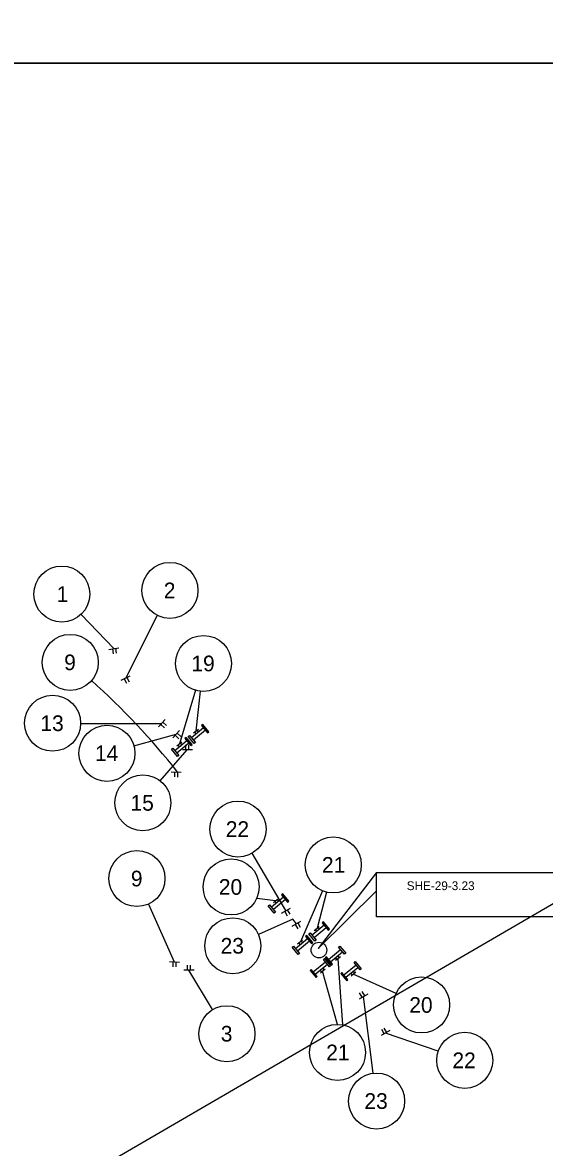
# Model space of a CAD drawing. Extents: x -87 to 2145, y -2128 to 440.
# Drawn here: x 272.2 to 438.6, y -1071.8 to -713.2 of the extents above; entities that cross this region are included whole.
import ezdxf

# ---------------------------------------------------------------- set-up
doc = ezdxf.new("R2010")
doc.units = 0
for name, color, linetype in [('Default', 7, 'Continuous'), ('MT_P_Cells', 7, 'Continuous'), ('SC_Scratch1', 7, 'Continuous'), ('SN_P_Signs', 7, 'Continuous')]:
    doc.layers.add(name, color=color, linetype=linetype)

msp = doc.modelspace()

# ---------------------------------------------------------------- linework, layer by layer
at = {"layer": 'Default'}
for p, q in [((290.84, -901.87), (301.29, -912.8)), ((315.15, -902.21), (305.11, -922.05)), ((327.31, -926.07), (322.19, -943.11)), ((328.86, -926.39), (327.41, -939.02)), ((290.69, -936.61), (316.62, -936.71)), ((307.71, -943.79), (321.11, -940.08)), ((316.09, -954.97), (324.62, -945.04)), ((356.17, -996.33), (345.4, -978.03)), ((346.86, -992.33), (352.87, -993.04)), ((367.76, -989.96), (360.84, -1006.25)), ((369.05, -990.4), (366.14, -1001.87)), ((312.3, -994.23), (320.57, -1012.65)), ((358.34, -999.08), (347.38, -1003.92)), ((359.52, -1000.5), (358.34, -999.08)), ((374.26, -1032.76), (372.81, -1011.65)), ((332.75, -1027.89), (325.24, -1015.32)), ((372.61, -1032.6), (367.85, -1015.62)), ((391.26, -1022.73), (377.64, -1016.58)), ((383.95, -1048.17), (380.88, -1023.72)), ((404.7, -1041.15), (387.9, -1035.37))]:
    msp.add_line(p, q, dxfattribs=at)
for points in [[(385.06, -984.15), (366.47, -1008.4), (385.06, -989.99)], [(385.06, -984.15), (446.62, -984.15), (446.62, -998.33), (385.06, -998.33)]]:
    msp.add_lwpolyline(points, close=True, dxfattribs=at)
for centre, radius in [((319.18, -894.24), 8.93), ((284.7, -895.39), 8.93), ((287.38, -917.17), 8.93), ((329.87, -917.52), 8.93), ((281.76, -936.57), 8.93), ((299.1, -946.17), 8.93), ((310.54, -961.96), 8.93), ((340.87, -970.33), 8.93), ((371.25, -981.74), 8.93), ((308.64, -986.09), 8.93), ((338.68, -988.76), 8.93), ((339.21, -1007.53), 8.93), ((366.69, -1008.9), 2.5), ((399.4, -1026.4), 8.93), ((337.33, -1035.56), 8.93), ((372.61, -1041.53), 8.93), ((413.15, -1044.05), 8.93), ((385.07, -1057.03), 8.93)]:
    msp.add_circle(centre, radius, dxfattribs=at)
msp.add_arc((140.16, -1095.5), 231.25, 38.3126, 48.2477, dxfattribs=at)
at = {"layer": 'MT_P_Cells'}
for p, q in [((329.86, -938.05), (326, -941.23)), ((330.5, -938.82), (326.64, -942)), ((326.68, -939.69), (328.23, -938.42)), ((327.55, -939.96), (327.07, -939.38)), ((328.32, -939.32), (327.84, -938.74)), ((324.56, -942.17), (320.7, -945.34)), ((325.2, -942.94), (321.34, -946.12)), ((321.38, -943.81), (322.93, -942.54)), ((323.02, -943.44), (322.54, -942.86)), ((328.25, -940.02), (328.25, -940.02)), ((322.25, -944.07), (321.77, -943.49)), ((322.95, -944.14), (322.95, -944.14)), ((355.42, -992.04), (351.56, -995.22)), ((356.05, -992.81), (352.19, -995.99)), ((352.24, -993.68), (353.78, -992.41)), ((353.1, -993.95), (352.63, -993.37)), ((353.87, -993.31), (353.4, -992.73)), ((353.81, -994.01), (353.81, -994.01)), ((368.35, -1001), (364.49, -1004.17)), ((368.99, -1001.77), (365.12, -1004.95)), ((365.17, -1002.64), (366.72, -1001.37)), ((366.03, -1002.9), (365.56, -1002.32)), ((366.81, -1002.27), (366.33, -1001.69)), ((366.74, -1002.97), (366.74, -1002.97)), ((363.07, -1005.29), (359.21, -1008.47)), ((363.7, -1006.07), (359.84, -1009.24)), ((359.89, -1006.94), (361.43, -1005.67)), ((360.75, -1007.2), (360.28, -1006.62)), ((361.52, -1006.56), (361.05, -1005.98)), ((361.45, -1007.27), (361.45, -1007.27)), ((369.7, -1011.87), (373.57, -1008.7)), ((370.34, -1012.65), (374.2, -1009.47)), ((371.88, -1011.38), (372.36, -1011.96)), ((371.95, -1010.67), (371.95, -1010.67)), ((373.52, -1011), (371.97, -1012.27)), ((372.66, -1010.74), (373.13, -1011.32)), ((364.87, -1015.82), (368.74, -1012.65)), ((365.51, -1016.6), (369.37, -1013.42)), ((367.12, -1014.62), (367.12, -1014.62)), ((368.69, -1014.95), (367.14, -1016.22)), ((367.83, -1014.69), (368.3, -1015.27)), ((374.64, -1016.81), (378.5, -1013.64)), ((375.27, -1017.58), (379.13, -1014.41)), ((367.05, -1015.33), (367.53, -1015.91)), ((376.82, -1016.31), (377.29, -1016.89)), ((376.89, -1015.61), (376.89, -1015.61)), ((378.45, -1015.94), (376.91, -1017.21)), ((377.59, -1015.68), (378.06, -1016.26))]:
    msp.add_line(p, q, dxfattribs=at)
for points in [[(331.52, -939.28), (329.61, -936.96), (329.23, -937.28), (331.13, -939.6)], [(326.22, -943.4), (324.32, -941.08), (323.93, -941.4), (325.83, -943.71)], [(326.88, -943.09), (324.98, -940.77), (325.37, -940.45), (327.27, -942.77)], [(321.58, -947.21), (319.68, -944.89), (320.07, -944.57), (321.97, -946.89)], [(357.08, -993.27), (355.17, -990.95), (354.79, -991.27), (356.69, -993.59)], [(352.44, -997.08), (350.54, -994.76), (350.92, -994.44), (352.83, -996.76)], [(370.01, -1002.23), (368.1, -999.91), (367.72, -1000.23), (369.62, -1002.54)], [(364.73, -1006.52), (362.82, -1004.2), (362.43, -1004.52), (364.34, -1006.84)], [(365.37, -1006.04), (363.47, -1003.72), (363.85, -1003.4), (365.76, -1005.72)], [(360.09, -1010.33), (358.18, -1008.01), (358.57, -1007.7), (360.48, -1010.01)], [(373.32, -1007.61), (375.22, -1009.93), (374.84, -1010.24), (372.93, -1007.93)], [(368.68, -1011.42), (370.59, -1013.74), (370.97, -1013.42), (369.07, -1011.1)], [(368.49, -1011.56), (370.39, -1013.88), (370.01, -1014.2), (368.1, -1011.88)], [(378.25, -1012.55), (380.16, -1014.86), (379.77, -1015.18), (377.86, -1012.86)], [(363.85, -1015.37), (365.76, -1017.69), (366.14, -1017.37), (364.24, -1015.05)], [(373.61, -1016.35), (375.52, -1018.67), (375.91, -1018.36), (374, -1016.04)]]:
    msp.add_lwpolyline(points, close=True, dxfattribs=at)
at = {"layer": 'SC_Scratch1'}
msp.add_line((902.07, -726.16), (-86.99, -1301.38), dxfattribs=at)
for points in [[(-86.99, -150.94), (902.07, -150.94), (902.07, -726.16), (-86.99, -726.16)], [(-86.99, -726.16), (902.07, -726.16), (902.07, -1301.38), (-86.99, -1301.38)]]:
    msp.add_lwpolyline(points, close=True, dxfattribs=at)
at = {"layer": 'SN_P_Signs'}
for p, q in [((299.72, -913.02), (302.88, -912.52)), ((300.83, -912.84), (301.07, -914.42)), ((301.3, -912.77), (301.3, -912.77)), ((301.3, -912.77), (301.3, -912.77)), ((301.77, -912.69), (302.02, -914.27)), ((303.59, -922.86), (306.47, -921.48)), ((304.6, -922.38), (305.29, -923.82)), ((305.03, -922.17), (305.03, -922.17)), ((305.03, -922.17), (305.03, -922.17)), ((305.46, -921.96), (306.15, -923.41)), ((315.53, -937.75), (317.7, -935.4)), ((316.29, -936.93), (317.47, -938.01)), ((316.61, -936.58), (316.61, -936.58)), ((316.61, -936.58), (316.61, -936.58)), ((316.94, -936.22), (318.12, -937.31)), ((320.09, -941.25), (322.26, -938.89)), ((320.85, -940.42), (322.03, -941.5)), ((321.17, -940.07), (321.17, -940.07)), ((321.17, -940.07), (321.17, -940.07)), ((321.5, -939.71), (322.68, -940.8)), ((326.33, -945.02), (323.13, -945.02)), ((324.25, -945.02), (324.25, -943.42)), ((324.73, -945.02), (324.73, -945.02)), ((324.73, -945.02), (324.73, -945.02)), ((325.21, -945.02), (325.21, -943.42)), ((319.53, -952.06), (322.73, -952.18)), ((320.65, -952.1), (320.59, -953.7)), ((321.13, -952.12), (321.13, -952.12)), ((321.13, -952.12), (321.13, -952.12)), ((321.61, -952.14), (321.55, -953.74)), ((354.79, -997.13), (357.56, -995.52)), ((355.76, -996.57), (356.56, -997.95)), ((356.17, -996.33), (356.17, -996.33)), ((356.17, -996.33), (356.17, -996.33)), ((356.59, -996.09), (357.39, -997.47)), ((358.14, -1001.3), (360.9, -999.69)), ((359.52, -1000.5), (359.52, -1000.5)), ((359.52, -1000.5), (359.52, -1000.5)), ((359.94, -1000.26), (360.74, -1001.64)), ((359.1, -1000.74), (359.91, -1002.12)), ((319.01, -1012.58), (322.2, -1012.7)), ((320.13, -1012.62), (320.06, -1014.22)), ((320.61, -1012.64), (320.61, -1012.64)), ((320.61, -1012.64), (320.61, -1012.64)), ((321.08, -1012.66), (321.02, -1014.26)), ((324.77, -1015.3), (324.77, -1013.7)), ((325.73, -1015.3), (325.73, -1013.7)), ((326.85, -1015.31), (323.65, -1015.3)), ((325.25, -1015.3), (325.25, -1015.3)), ((325.25, -1015.3), (325.25, -1015.3)), ((381.29, -1023.48), (380.49, -1022.1)), ((382.26, -1022.92), (379.49, -1024.52)), ((380.46, -1023.96), (379.66, -1022.58)), ((380.88, -1023.72), (380.88, -1023.72)), ((380.88, -1023.72), (380.88, -1023.72)), ((389.29, -1034.57), (386.52, -1036.17)), ((387.49, -1035.61), (386.69, -1034.23)), ((388.32, -1035.13), (387.52, -1033.75)), ((387.9, -1035.37), (387.9, -1035.37)), ((387.9, -1035.37), (387.9, -1035.37))]:
    msp.add_line(p, q, dxfattribs=at)

# ---------------------------------------------------------------- texts
at = {"layer": 'Default'}
for s, height, p in [('1', 5, (283.03, -897.89)), ('2', 5, (317.21, -896.74)), ('9', 5, (285.45, -919.67)), ('19', 5, (326.01, -920.02)), ('13', 5, (277.88, -939.07)), ('14', 5, (295.26, -948.67)), ('15', 5, (306.6, -964.46)), ('22', 5, (336.97, -972.83)), ('21', 5, (367.64, -984.24)), ('9', 5, (306.72, -988.59)), ('20', 5, (334.76, -991.26)), ('SHE-29-3.23', 2.8, (394.67, -989.78)), ('23', 5, (335.33, -1010.03)), ('20', 5, (395.48, -1028.9)), ('3', 5, (335.38, -1038.06)), ('21', 5, (369, -1044.03)), ('22', 5, (409.24, -1046.55)), ('23', 5, (381.18, -1059.53))]:
    msp.add_text(s, height=height, dxfattribs=at).set_placement(p)

doc.saveas('drawing.dxf')
